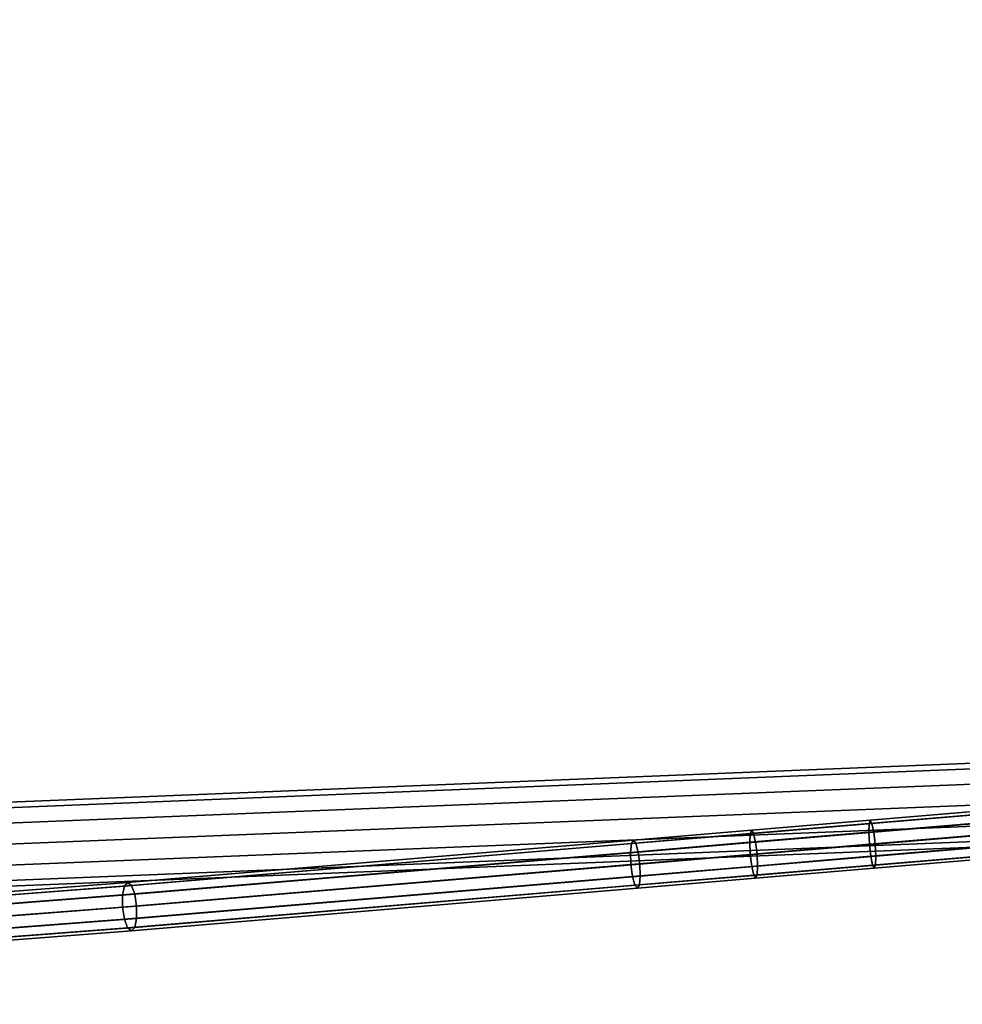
# Model space of a CAD drawing. Extents: x -43.1 to 43.1, y -41.3 to 41.3.
# Tile 465 of 656: x 20 to 26.1, y -0.3 to 6.1. Entities that reach past the tile are written whole.
import ezdxf

# ---------------------------------------------------------------- set-up
doc = ezdxf.new("R2010")
doc.units = 0
doc.layers.add('CABLE.1', color=18, linetype='CONTINUOUS')
doc.layers.add('METAL_BASE', color=254, linetype='CONTINUOUS')

msp = doc.modelspace()

# ---------------------------------------------------------------- linework, layer by layer
at = {"layer": 'CABLE.1'}
for points in [[(25.4679, 0.8968, 32.0074), (25.466, 0.84, 31.9505), (26.2336, 0.9047, 31.8691), (26.2342, 0.9613, 31.9262)], [(25.4752, 0.9176, 32.0847), (25.4679, 0.8968, 32.0074), (26.2342, 0.9613, 31.9262), (26.2397, 0.9821, 32.0036)], [(25.486, 0.8971, 32.1616), (25.4752, 0.9176, 32.0847), (26.2397, 0.9821, 32.0036), (26.2487, 0.9613, 32.0808)], [(25.4974, 0.8405, 32.2176), (25.486, 0.8971, 32.1616), (26.2487, 0.9613, 32.0808), (26.2588, 0.9047, 32.1369)], [(24.7035, 0.8324, 32.1065), (24.7003, 0.7755, 32.0498), (25.466, 0.84, 31.9505), (25.4679, 0.8968, 32.0074)], [(24.7127, 0.8534, 32.1836), (24.7035, 0.8324, 32.1065), (25.4679, 0.8968, 32.0074), (25.4752, 0.9176, 32.0847)], [(24.7253, 0.833, 32.2603), (24.7127, 0.8534, 32.1836), (25.4752, 0.9176, 32.0847), (25.486, 0.8971, 32.1616)], [(24.738, 0.7765, 32.3162), (24.7253, 0.833, 32.2603), (25.486, 0.8971, 32.1616), (25.4974, 0.8405, 32.2176)], [(25.466, 0.84, 31.9505), (25.47, 0.7626, 31.9292), (26.2381, 0.8273, 31.8478), (26.2336, 0.9047, 31.8691)], [(25.5063, 0.7632, 32.2377), (25.4974, 0.8405, 32.2176), (26.2588, 0.9047, 32.1369), (26.2672, 0.8273, 32.1571)], [(23.9397, 0.768, 32.224), (23.9338, 0.7109, 32.1676), (24.7003, 0.7755, 32.0498), (24.7035, 0.8324, 32.1065)], [(23.9525, 0.7893, 32.3005), (23.9397, 0.768, 32.224), (24.7035, 0.8324, 32.1065), (24.7127, 0.8534, 32.1836)], [(23.9686, 0.7692, 32.3766), (23.9525, 0.7893, 32.3005), (24.7127, 0.8534, 32.1836), (24.7253, 0.833, 32.2603)], [(23.9839, 0.713, 32.4321), (23.9686, 0.7692, 32.3766), (24.7253, 0.833, 32.2603), (24.738, 0.7765, 32.3162)], [(24.7003, 0.7755, 32.0498), (24.7038, 0.698, 32.0286), (25.47, 0.7626, 31.9292), (25.466, 0.84, 31.9505)], [(24.7473, 0.6992, 32.3362), (24.738, 0.7765, 32.3162), (25.4974, 0.8405, 32.2176), (25.5063, 0.7632, 32.2377)], [(25.47, 0.7626, 31.9292), (25.4789, 0.6852, 31.9492), (26.2465, 0.7499, 31.8679), (26.2381, 0.8273, 31.8478)], [(25.5103, 0.6858, 32.2164), (25.5063, 0.7632, 32.2377), (26.2672, 0.8273, 32.1571), (26.2717, 0.7499, 32.1357)], [(20.6804, 0.4941, 32.964), (20.6682, 0.4365, 32.9091), (23.9338, 0.7109, 32.1676), (23.9397, 0.768, 32.224)], [(20.7014, 0.5161, 33.0386), (20.6804, 0.4941, 32.964), (23.9397, 0.768, 32.224), (23.9525, 0.7893, 32.3005)], [(20.7257, 0.4967, 33.113), (20.7014, 0.5161, 33.0386), (23.9525, 0.7893, 32.3005), (23.9686, 0.7692, 32.3766)], [(20.7467, 0.441, 33.1671), (20.7257, 0.4967, 33.113), (23.9686, 0.7692, 32.3766), (23.9839, 0.713, 32.4321)], [(23.9338, 0.7109, 32.1676), (23.9363, 0.6333, 32.1466), (24.7038, 0.698, 32.0286), (24.7003, 0.7755, 32.0498)], [(23.9942, 0.6358, 32.4519), (23.9839, 0.713, 32.4321), (24.738, 0.7765, 32.3162), (24.7473, 0.6992, 32.3362)], [(24.7038, 0.698, 32.0286), (24.7132, 0.6207, 32.0486), (25.4789, 0.6852, 31.9492), (25.47, 0.7626, 31.9292)], [(24.7508, 0.6218, 32.315), (24.7473, 0.6992, 32.3362), (25.5063, 0.7632, 32.2377), (25.5103, 0.6858, 32.2164)], [(20.6682, 0.4365, 32.9091), (20.6682, 0.3587, 32.8886), (23.9363, 0.6333, 32.1466), (23.9338, 0.7109, 32.1676)], [(20.7589, 0.3639, 33.1865), (20.7467, 0.441, 33.1671), (23.9839, 0.713, 32.4321), (23.9942, 0.6358, 32.4519)], [(23.9363, 0.6333, 32.1466), (23.9466, 0.5561, 32.1664), (24.7132, 0.6207, 32.0486), (24.7038, 0.698, 32.0286)], [(23.9967, 0.5582, 32.4309), (23.9942, 0.6358, 32.4519), (24.7473, 0.6992, 32.3362), (24.7508, 0.6218, 32.315)], [(25.4789, 0.6852, 31.9492), (25.4902, 0.6287, 32.0053), (26.2566, 0.6933, 31.9241), (26.2465, 0.7499, 31.8679)], [(25.5084, 0.629, 32.1595), (25.5103, 0.6858, 32.2164), (26.2717, 0.7499, 32.1357), (26.2711, 0.6933, 32.0787)], [(20.7589, 0.2861, 33.1661), (20.7589, 0.3639, 33.1865), (23.9942, 0.6358, 32.4519), (23.9967, 0.5582, 32.4309)], [(24.7132, 0.6207, 32.0486), (24.7258, 0.5643, 32.1045), (25.4902, 0.6287, 32.0053), (25.4789, 0.6852, 31.9492)], [(24.7476, 0.5649, 32.2582), (24.7508, 0.6218, 32.315), (25.5103, 0.6858, 32.2164), (25.5084, 0.629, 32.1595)], [(25.4902, 0.6287, 32.0053), (25.501, 0.6081, 32.0822), (26.2656, 0.6725, 32.0012), (26.2566, 0.6933, 31.9241)], [(25.501, 0.6081, 32.0822), (25.5084, 0.629, 32.1595), (26.2711, 0.6933, 32.0787), (26.2656, 0.6725, 32.0012)], [(20.6682, 0.3587, 32.8886), (20.6804, 0.2817, 32.9081), (23.9466, 0.5561, 32.1664), (23.9363, 0.6333, 32.1466)], [(23.9466, 0.5561, 32.1664), (23.9619, 0.4999, 32.2219), (24.7258, 0.5643, 32.1045), (24.7132, 0.6207, 32.0486)], [(23.9908, 0.5011, 32.3746), (23.9967, 0.5582, 32.4309), (24.7508, 0.6218, 32.315), (24.7476, 0.5649, 32.2582)], [(24.7258, 0.5643, 32.1045), (24.7384, 0.5439, 32.1812), (25.501, 0.6081, 32.0822), (25.4902, 0.6287, 32.0053)], [(24.7384, 0.5439, 32.1812), (24.7476, 0.5649, 32.2582), (25.5084, 0.629, 32.1595), (25.501, 0.6081, 32.0822)], [(18.5008, 0.3471, 33.8918), (18.4697, 0.3243, 33.8211), (20.6804, 0.4941, 32.964), (20.7014, 0.5161, 33.0386)], [(18.5346, 0.3283, 33.9624), (18.5008, 0.3471, 33.8918), (20.7014, 0.5161, 33.0386), (20.7257, 0.4967, 33.113)], [(20.6804, 0.2817, 32.9081), (20.7014, 0.2259, 32.9622), (23.9619, 0.4999, 32.2219), (23.9466, 0.5561, 32.1664)], [(20.7467, 0.2285, 33.1112), (20.7589, 0.2861, 33.1661), (23.9967, 0.5582, 32.4309), (23.9908, 0.5011, 32.3746)], [(23.9619, 0.4999, 32.2219), (23.978, 0.4798, 32.2981), (24.7384, 0.5439, 32.1812), (24.7258, 0.5643, 32.1045)], [(23.978, 0.4798, 32.2981), (23.9908, 0.5011, 32.3746), (24.7476, 0.5649, 32.2582), (24.7384, 0.5439, 32.1812)], [(18.4697, 0.3243, 33.8211), (18.4496, 0.2661, 33.7692), (20.6682, 0.4365, 32.9091), (20.6804, 0.4941, 32.964)], [(18.562, 0.2731, 34.0141), (18.5346, 0.3283, 33.9624), (20.7257, 0.4967, 33.113), (20.7467, 0.441, 33.1671)], [(20.7014, 0.2259, 32.9622), (20.7257, 0.2065, 33.0365), (23.978, 0.4798, 32.2981), (23.9619, 0.4999, 32.2219)], [(20.7257, 0.2065, 33.0365), (20.7467, 0.2285, 33.1112), (23.9908, 0.5011, 32.3746), (23.978, 0.4798, 32.2981)], [(18.4496, 0.2661, 33.7692), (18.4458, 0.1881, 33.7502), (20.6682, 0.3587, 32.8886), (20.6682, 0.4365, 32.9091)], [(18.5757, 0.1961, 34.0329), (18.562, 0.2731, 34.0141), (20.7467, 0.441, 33.1671), (20.7589, 0.3639, 33.1865)], [(18.4458, 0.1881, 33.7502), (18.4595, 0.1111, 33.769), (20.6804, 0.2817, 32.9081), (20.6682, 0.3587, 32.8886)], [(18.572, 0.1181, 34.0138), (18.5757, 0.1961, 34.0329), (20.7589, 0.3639, 33.1865), (20.7589, 0.2861, 33.1661)], [(18.4595, 0.1111, 33.769), (18.4869, 0.0558, 33.8206), (20.7014, 0.2259, 32.9622), (20.6804, 0.2817, 32.9081)], [(18.5518, 0.0599, 33.962), (18.572, 0.1181, 34.0138), (20.7589, 0.2861, 33.1661), (20.7467, 0.2285, 33.1112)], [(18.4869, 0.0558, 33.8206), (18.5207, 0.0371, 33.8913), (20.7257, 0.2065, 33.0365), (20.7014, 0.2259, 32.9622)], [(18.5207, 0.0371, 33.8913), (18.5518, 0.0599, 33.962), (20.7467, 0.2285, 33.1112), (20.7257, 0.2065, 33.0365)]]:
    msp.add_3dface(points, dxfattribs=at)
at = {"layer": 'METAL_BASE'}
for points in [[(27.0036, 32.0474, 30.106), (27.0311, 32.0239, 30.241), (0.867, 1.3896, 30.241), (0.8395, 1.4131, 30.106)], [(27.0311, 32.0239, 29.9709), (27.0036, 32.0474, 30.106), (0.8395, 1.4131, 30.106), (0.867, 1.3896, 29.9709)], [(27.0311, 32.0239, 30.241), (27.1063, 31.9597, 30.3399), (0.9422, 1.3254, 30.3399), (0.867, 1.3896, 30.241)], [(27.1063, 31.9597, 29.872), (27.0311, 32.0239, 29.9709), (0.867, 1.3896, 29.9709), (0.9422, 1.3254, 29.872)], [(27.1063, 31.9597, 30.3399), (27.209, 31.8719, 30.3761), (1.0449, 1.2377, 30.3761), (0.9422, 1.3254, 30.3399)], [(27.209, 31.8719, 29.8358), (27.1063, 31.9597, 29.872), (0.9422, 1.3254, 29.872), (1.0449, 1.2377, 29.8358)], [(27.209, 31.8719, 30.3761), (27.3117, 31.7842, 30.3399), (1.1476, 1.15, 30.3399), (1.0449, 1.2377, 30.3761)], [(27.3117, 31.7842, 29.872), (27.209, 31.8719, 29.8358), (1.0449, 1.2377, 29.8358), (1.1476, 1.15, 29.872)], [(27.3117, 31.7842, 30.3399), (27.3869, 31.72, 30.241), (1.2228, 1.0858, 30.241), (1.1476, 1.15, 30.3399)], [(27.3869, 31.72, 29.9709), (27.3117, 31.7842, 29.872), (1.1476, 1.15, 29.872), (1.2228, 1.0858, 29.9709)], [(27.3869, 31.72, 30.241), (27.4144, 31.6965, 30.106), (1.2503, 1.0623, 30.106), (1.2228, 1.0858, 30.241)], [(27.4144, 31.6965, 30.106), (27.3869, 31.72, 29.9709), (1.2228, 1.0858, 29.9709), (1.2503, 1.0623, 30.106)], [(25.8107, 20.3207, 20.312), (25.8329, 20.2921, 20.447), (1.159, 1.1418, 20.447), (1.1368, 1.1704, 20.312)], [(25.8329, 20.2921, 20.1769), (25.8107, 20.3207, 20.312), (1.1368, 1.1704, 20.312), (1.159, 1.1418, 20.1769)], [(25.8329, 20.2921, 20.447), (25.8935, 20.214, 20.5459), (1.2196, 1.0637, 20.5459), (1.159, 1.1418, 20.447)], [(25.8935, 20.214, 20.0781), (25.8329, 20.2921, 20.1769), (1.159, 1.1418, 20.1769), (1.2196, 1.0637, 20.0781)], [(25.8935, 20.214, 20.5459), (25.9763, 20.1073, 20.5821), (1.3024, 0.9571, 20.5821), (1.2196, 1.0637, 20.5459)], [(25.9763, 20.1073, 20.0419), (25.8935, 20.214, 20.0781), (1.2196, 1.0637, 20.0781), (1.3024, 0.9571, 20.0419)], [(25.9763, 20.1073, 20.5821), (26.0591, 20.0006, 20.5459), (1.3852, 0.8504, 20.5459), (1.3024, 0.9571, 20.5821)], [(26.0591, 20.0006, 20.0781), (25.9763, 20.1073, 20.0419), (1.3024, 0.9571, 20.0419), (1.3852, 0.8504, 20.0781)], [(26.0591, 20.0006, 20.5459), (26.1197, 19.9225, 20.447), (1.4459, 0.7723, 20.447), (1.3852, 0.8504, 20.5459)], [(26.1197, 19.9225, 20.1769), (26.0591, 20.0006, 20.0781), (1.3852, 0.8504, 20.0781), (1.4459, 0.7723, 20.1769)], [(26.1197, 19.9225, 20.447), (26.1419, 19.8939, 20.312), (1.468, 0.7437, 20.312), (1.4459, 0.7723, 20.447)], [(26.1419, 19.8939, 20.312), (26.1197, 19.9225, 20.1769), (1.4459, 0.7723, 20.1769), (1.468, 0.7437, 20.312)], [(32.8132, 1.555, 39.312), (32.8146, 1.5189, 39.447), (1.6066, 0.2566, 39.447), (1.6052, 0.2927, 39.312)], [(32.8146, 1.5189, 39.1769), (32.8132, 1.555, 39.312), (1.6052, 0.2927, 39.312), (1.6066, 0.2566, 39.1769)], [(32.8146, 1.5189, 39.447), (32.8186, 1.4201, 39.5459), (1.6106, 0.1578, 39.5459), (1.6066, 0.2566, 39.447)], [(32.8186, 1.4201, 39.0781), (32.8146, 1.5189, 39.1769), (1.6066, 0.2566, 39.1769), (1.6106, 0.1578, 39.0781)], [(32.8186, 1.4201, 39.5459), (32.8241, 1.2852, 39.5821), (1.6161, 0.0228, 39.5821), (1.6106, 0.1578, 39.5459)], [(32.8241, 1.2852, 39.0419), (32.8186, 1.4201, 39.0781), (1.6106, 0.1578, 39.0781), (1.6161, 0.0228, 39.0419)], [(32.8241, 1.2852, 39.5821), (32.8295, 1.1502, 39.5459), (1.6216, -0.1121, 39.5459), (1.6161, 0.0228, 39.5821)], [(32.8295, 1.1502, 39.0781), (32.8241, 1.2852, 39.0419), (1.6161, 0.0228, 39.0419), (1.6216, -0.1121, 39.0781)], [(32.8295, 1.1502, 39.5459), (32.8335, 1.0514, 39.447), (1.6255, -0.2109, 39.447), (1.6216, -0.1121, 39.5459)], [(32.8335, 1.0514, 39.1769), (32.8295, 1.1502, 39.0781), (1.6216, -0.1121, 39.0781), (1.6255, -0.2109, 39.1769)], [(32.8335, 1.0514, 39.447), (32.835, 1.0153, 39.312), (1.627, -0.2471, 39.312), (1.6255, -0.2109, 39.447)], [(32.835, 1.0153, 39.312), (32.8335, 1.0514, 39.1769), (1.6255, -0.2109, 39.1769), (1.627, -0.2471, 39.312)], [(41.249, -7.3977, 30.241), (41.231, -7.4949, 30.3399), (1.619, -0.1533, 30.3399), (1.637, -0.0561, 30.241)], [(41.231, -7.4949, 29.872), (41.249, -7.3977, 29.9709), (1.637, -0.0561, 29.9709), (1.619, -0.1533, 29.872)], [(41.2556, -7.3621, 30.106), (41.249, -7.3977, 30.241), (1.637, -0.0561, 30.241), (1.6436, -0.0205, 30.106)], [(41.249, -7.3977, 29.9709), (41.2556, -7.3621, 30.106), (1.6436, -0.0205, 30.106), (1.637, -0.0561, 29.9709)], [(41.231, -7.4949, 30.3399), (41.2064, -7.6277, 30.3761), (1.5943, -0.2861, 30.3761), (1.619, -0.1533, 30.3399)], [(41.2064, -7.6277, 29.8358), (41.231, -7.4949, 29.872), (1.619, -0.1533, 29.872), (1.5943, -0.2861, 29.8358)]]:
    msp.add_3dface(points, dxfattribs=at)

doc.saveas('drawing.dxf')
